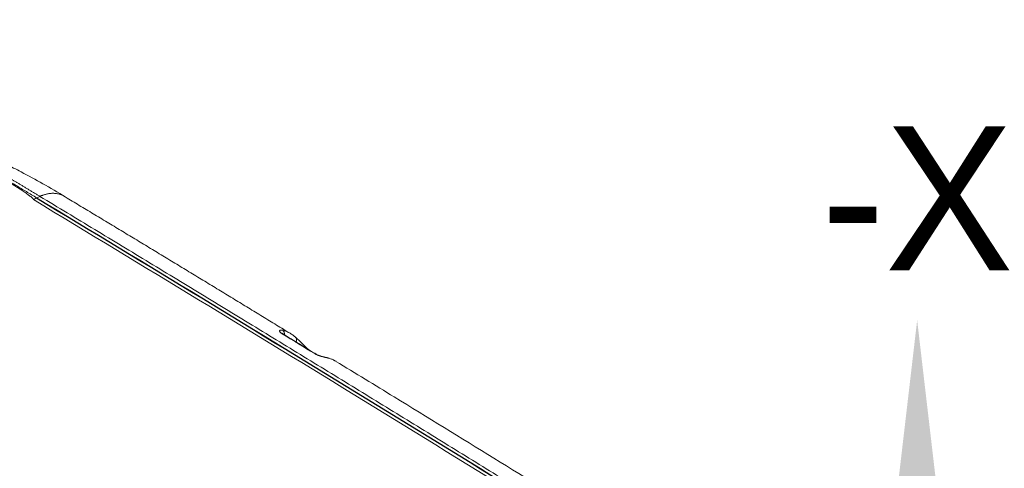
# Model space of a CAD drawing. Header units: millimetres. Extents: x 5437 to 18441, y -4466 to 3128.
# Tile 482 of 497: x 15655 to 15689, y -603 to -587. Entities that reach past the tile are written whole.
import ezdxf
from ezdxf.enums import TextEntityAlignment as Align

# ---------------------------------------------------------------- set-up
doc = ezdxf.new("R2010")
doc.units = ezdxf.units.MM
for name, color, linetype, lineweight in [('1轮廓实线层', 7, 'Continuous', 18), ('6文字层', 3, 'Continuous', 13), ('7标注层', 4, 'Continuous', 13)]:
    doc.layers.add(name, color=color, linetype=linetype, lineweight=lineweight)

# ---------------------------------------------------------------- blocks, each defined once
blk = doc.blocks.new('MR07S-930-Z')
at = {"layer": '1轮廓实线层'}
for p, q in [((7630.37, -5619.89), (7630.36, -5619.9)), ((7631.07, -5619.59), (7631.77, -5619.19))]:
    blk.add_line(p, q, dxfattribs=at)
for centre, major_axis, ratio, start_param, end_param in [((7442.27, -15056.65), (-5847.32, 10127.85), 0.57735, 5.457597, 5.474954), ((7442.27, -15056.66), (5847.27, -10127.77), 0.57735, 2.316004, 2.333362), ((7684.1, -5649.18), (-0.217, -0.976), 0.803357, 1.665088, 2.870452), ((7684.1, -5649.95), (0.521, 0.853), 0.56042, 6.28299, 6.673348), ((7686.66, -5650.56), (-0.658, -0.753), 0.811252, 1.72949, 3.282385), ((7691.17, -5654.27), (-0.522, -0.853), 0.559911, 3.131724, 3.532158), ((7694, -5655.23), (-0.217, -0.976), 0.803359, 2.869489, 3.151328), ((7366.61, -15100.34), (-5847.27, 10127.77), 0.57735, 5.457597, 5.474954), ((7366.61, -15100.33), (-5847.32, 10127.85), 0.57735, 5.457597, 5.474954), ((7365.9, -15100.75), (5847.27, -10127.77), 0.57735, 2.316004, 2.333362)]:
    blk.add_ellipse(centre, major_axis=major_axis, ratio=ratio, start_param=start_param, end_param=end_param, dxfattribs=at)
for points, degree, knots in [([(7630.36, -5619.9), (7630.36, -5619.9), (7630.37, -5619.89), (7630.37, -5619.89), (7630.37, -5619.88), (7630.38, -5619.88), (7630.38, -5619.87), (7630.38, -5619.87), (7630.38, -5619.85), (7630.37, -5619.82), (7630.35, -5619.79), (7630.32, -5619.74), (7630.28, -5619.69), (7630.22, -5619.63), (7630.16, -5619.57), (7630.09, -5619.5), (7629.99, -5619.42), (7629.86, -5619.31), (7629.7, -5619.18), (7629.52, -5619.04), (7629.27, -5618.86), (7628.96, -5618.63), (7628.56, -5618.36), (7628.14, -5618.07), (7627.6, -5617.71), (7626.94, -5617.28), (7626.15, -5616.79), (7625.32, -5616.28), (7624.25, -5615.65), (7622.94, -5614.89), (7621.36, -5614), (7619.69, -5613.09), (7617.85, -5612.11), (7615.82, -5611.06), (7613.59, -5609.94), (7610.88, -5608.62), (7607.62, -5607.06), (7604.48, -5605.6), (7601.82, -5604.38), (7600.25, -5603.67), (7599.12, -5603.16), (7598.47, -5602.86), (7597.78, -5602.56), (7597.07, -5602.24), (7596.32, -5601.9), (7595.55, -5601.56), (7594.75, -5601.2), (7594.05, -5600.89), (7593.41, -5600.61), (7592.77, -5600.32), (7591.94, -5599.95), (7590.94, -5599.51), (7589.69, -5598.96), (7588.37, -5598.37), (7586.57, -5597.57), (7584.52, -5596.66), (7581.42, -5595.27), (7577.86, -5593.66), (7574.06, -5591.92), (7570.76, -5590.39), (7567.86, -5589.01), (7565.47, -5587.86), (7563.55, -5586.92), (7562.07, -5586.19), (7560.99, -5585.65), (7560.3, -5585.3), (7560, -5585.15), (7559.7, -5585), (7559.39, -5584.85), (7559.09, -5584.69), (7558.78, -5584.54), (7558.47, -5584.38), (7558.15, -5584.22), (7557.83, -5584.05), (7557.51, -5583.89), (7557.18, -5583.72), (7556.86, -5583.56), (7556.53, -5583.39), (7556.15, -5583.19), (7555.73, -5582.98), (7555.26, -5582.74), (7554.77, -5582.48), (7554.28, -5582.24), (7553.83, -5582.01), (7553.45, -5581.81), (7553.12, -5581.65), (7552.82, -5581.5), (7552.56, -5581.37), (7552.33, -5581.26), (7552.13, -5581.16), (7551.95, -5581.08), (7551.78, -5581), (7551.64, -5580.94), (7551.54, -5580.9), (7551.48, -5580.88), (7551.45, -5580.87), (7551.43, -5580.86), (7551.4, -5580.85), (7551.37, -5580.84), (7551.35, -5580.83), (7551.33, -5580.82), (7551.31, -5580.82), (7551.29, -5580.81), (7551.27, -5580.81), (7551.25, -5580.8), (7551.24, -5580.8), (7551.22, -5580.8), (7551.21, -5580.8), (7551.2, -5580.8), (7551.19, -5580.8), (7551.19, -5580.8), (7551.18, -5580.8), (7551.18, -5580.8), (7551.17, -5580.8), (7551.17, -5580.8), (7551.17, -5580.8), (7551.16, -5580.8)], 3, [0, 0, 0, 0, 0.000095, 0.00019, 0.000286, 0.000383, 0.000483, 0.000586, 0.000693, 0.001202, 0.001862, 0.002685, 0.003678, 0.004722, 0.005891, 0.007187, 0.00861, 0.010986, 0.013611, 0.016485, 0.019611, 0.025009, 0.03084, 0.037105, 0.043806, 0.054281, 0.065294, 0.076845, 0.088938, 0.109038, 0.130014, 0.151873, 0.174618, 0.201608, 0.229863, 0.259386, 0.303227, 0.35112, 0.375221, 0.400763, 0.408367, 0.416319, 0.424619, 0.433269, 0.442267, 0.451613, 0.461308, 0.471351, 0.47692, 0.484687, 0.494652, 0.506816, 0.521179, 0.539693, 0.554875, 0.586526, 0.613975, 0.667747, 0.716419, 0.753569, 0.789605, 0.824529, 0.843184, 0.861893, 0.880657, 0.884405, 0.888194, 0.892025, 0.895897, 0.89981, 0.903765, 0.907761, 0.911798, 0.915877, 0.919997, 0.924159, 0.928361, 0.932606, 0.936891, 0.942897, 0.94889, 0.954872, 0.961856, 0.967526, 0.972234, 0.976461, 0.980207, 0.983471, 0.986287, 0.988826, 0.991088, 0.993072, 0.994781, 0.996214, 0.996566, 0.996899, 0.997215, 0.997513, 0.997793, 0.998055, 0.998299, 0.998527, 0.998736, 0.998929, 0.999104, 0.999263, 0.999419, 0.999559, 0.999684, 0.999729, 0.999773, 0.999818, 0.999863, 0.999908, 0.999954, 1, 1, 1, 1]), ([(7631.07, -5619.51), (7630.33, -5619.06), (7629.58, -5618.61), (7628.1, -5617.72), (7627.36, -5617.27), (7625.14, -5615.93), (7623.66, -5615.04), (7620.69, -5613.27), (7619.21, -5612.39), (7616.24, -5610.64), (7614.76, -5609.77), (7612.54, -5608.48), (7611.79, -5608.06), (7610.31, -5607.21), (7609.57, -5606.79), (7607.35, -5605.53), (7605.87, -5604.71), (7603.64, -5603.49), (7602.9, -5603.09), (7601.42, -5602.29), (7600.68, -5601.89), (7598.46, -5600.71), (7596.98, -5599.94), (7594.76, -5598.8), (7594.02, -5598.43), (7592.54, -5597.68), (7591.81, -5597.31), (7590.33, -5596.58), (7589.59, -5596.22), (7588.11, -5595.5), (7587.37, -5595.14), (7585.89, -5594.42), (7585.15, -5594.07), (7583.68, -5593.36), (7582.94, -5593.01), (7580.72, -5591.96), (7579.25, -5591.26), (7576.29, -5589.85), (7574.81, -5589.14), (7572.82, -5588.17), (7572.3, -5587.92), (7571.78, -5587.66)], 3, [0, 0, 0, 0, 0.037454, 0.037454, 0.074908, 0.074908, 0.149816, 0.149816, 0.224723, 0.224723, 0.299631, 0.299631, 0.337085, 0.337085, 0.374539, 0.374539, 0.449447, 0.449447, 0.486901, 0.486901, 0.524354, 0.524354, 0.599262, 0.599262, 0.636716, 0.636716, 0.67417, 0.67417, 0.711624, 0.711624, 0.749078, 0.749078, 0.786532, 0.786532, 0.823985, 0.823985, 0.898893, 0.898893, 0.973801, 0.973801, 1, 1, 1, 1]), ([(7631.77, -5619.19), (7627.26, -5616.44), (7623.11, -5613.99), (7619.38, -5611.78), (7616.1, -5609.89), (7612.23, -5607.68), (7608.71, -5605.75), (7604.26, -5603.31), (7599.99, -5601.14), (7596.38, -5599.29), (7592.54, -5597.46), (7590.24, -5596.37), (7587.62, -5595.15), (7585.81, -5594.32), (7583.26, -5593.16), (7583.17, -5593.12), (7582.74, -5592.92)], 2, [0, 0, 0, 0.178067, 0.178067, 0.356133, 0.356133, 0.5342, 0.5342, 0.712267, 0.712267, 0.8013, 0.8013, 0.890333, 0.890333, 0.979367, 0.979367, 1, 1, 1]), ([(7637.3, -5619.3), (7635.69, -5618.32), (7632.54, -5616.48), (7628.21, -5614.13), (7625.52, -5612.74), (7624.42, -5612.19)], 3, [0, 0, 0, 0, 0.388327, 0.75036, 1, 1, 1, 1]), ([(7631.77, -5619.19), (7631.78, -5619.18), (7631.8, -5619.17), (7631.84, -5619.15), (7631.92, -5619.12), (7632.03, -5619.08), (7632.16, -5619.03), (7632.32, -5618.96), (7632.52, -5618.9), (7632.74, -5618.82), (7632.99, -5618.75), (7633.26, -5618.68), (7633.56, -5618.62), (7633.89, -5618.57), (7634.23, -5618.53), (7634.6, -5618.52), (7634.98, -5618.53), (7635.38, -5618.57), (7635.78, -5618.65), (7636.2, -5618.77), (7636.62, -5618.93), (7636.99, -5619.11), (7637.22, -5619.24), (7637.31, -5619.3)], 3, [0, 0, 0, 0, 0.002541, 0.009752, 0.021633, 0.038185, 0.059408, 0.085304, 0.115872, 0.151111, 0.191022, 0.235604, 0.284856, 0.338778, 0.397371, 0.460635, 0.528569, 0.601163, 0.678414, 0.760351, 0.846968, 0.938231, 1, 1, 1, 1]), ([(7684.52, -5648.29), (7684.5, -5648.28), (7684.48, -5648.28), (7684.44, -5648.27), (7684.41, -5648.27), (7684.36, -5648.26), (7684.32, -5648.25), (7684.21, -5648.25), (7684.14, -5648.25), (7684.06, -5648.26), (7684.03, -5648.26), (7683.98, -5648.28), (7683.96, -5648.29), (7683.92, -5648.31), (7683.91, -5648.32), (7683.89, -5648.34), (7683.88, -5648.35), (7683.87, -5648.37), (7683.86, -5648.38), (7683.85, -5648.4), (7683.85, -5648.42), (7683.85, -5648.47), (7683.85, -5648.49), (7683.86, -5648.53), (7683.87, -5648.54), (7683.88, -5648.56), (7683.88, -5648.58), (7683.91, -5648.62), (7683.92, -5648.65), (7683.97, -5648.7), (7683.99, -5648.73), (7684.03, -5648.77), (7684.04, -5648.78), (7684.06, -5648.8), (7684.08, -5648.82), (7684.11, -5648.84), (7684.17, -5648.89), (7684.21, -5648.92), (7684.3, -5648.99), (7684.35, -5649.02), (7684.4, -5649.05)], 3, [0, 0, 0, 0, 0.03125, 0.03125, 0.0625, 0.0625, 0.125, 0.125, 0.25, 0.25, 0.3125, 0.3125, 0.375, 0.375, 0.4375, 0.4375, 0.46875, 0.46875, 0.5, 0.5, 0.5625, 0.5625, 0.625, 0.625, 0.65625, 0.65625, 0.6875, 0.6875, 0.75, 0.75, 0.8125, 0.8125, 0.828125, 0.828125, 0.84375, 0.875, 0.875, 0.9375, 0.9375, 1, 1, 1, 1]), ([(7684.52, -5648.29), (7684.78, -5648.35), (7685.03, -5648.42), (7685.39, -5648.56), (7685.51, -5648.62), (7685.74, -5648.73), (7685.86, -5648.78), (7686.19, -5648.97), (7686.41, -5649.11), (7686.83, -5649.41), (7687.03, -5649.57), (7687.22, -5649.74)], 3, [0, 0, 0, 0, 0.25, 0.25, 0.375, 0.375, 0.5, 0.5, 0.75, 0.75, 1, 1, 1, 1]), ([(7684.62, -5649.1), (7684.55, -5649.05), (7684.45, -5648.98), (7684.4, -5648.94), (7684.4, -5648.93), (7684.4, -5648.93)], 3, [0, 0, 0, 0, 0.476803, 0.879118, 1, 1, 1, 1]), ([(7689.95, -5652.36), (7689.82, -5652.23), (7689.35, -5651.77), (7688.59, -5651.01), (7687.87, -5650.29), (7687.46, -5649.95), (7687.33, -5649.83)], 3, [0, 0, 0, 0, 0.12602, 0.457472, 0.810124, 1, 1, 1, 1]), ([(7691.47, -5653.37), (7691.5, -5653.39), (7691.54, -5653.41), (7691.58, -5653.44), (7691.61, -5653.45), (7691.63, -5653.46), (7691.7, -5653.5), (7691.76, -5653.53), (7691.89, -5653.59), (7691.95, -5653.62), (7692.05, -5653.66), (7692.08, -5653.68), (7692.15, -5653.7), (7692.19, -5653.72), (7692.29, -5653.76), (7692.36, -5653.78), (7692.5, -5653.83), (7692.57, -5653.86), (7692.71, -5653.9), (7692.78, -5653.92), (7692.88, -5653.96), (7692.92, -5653.97), (7692.99, -5653.99), (7693.02, -5654), (7693.19, -5654.04), (7693.33, -5654.08), (7693.52, -5654.13), (7693.58, -5654.14), (7693.67, -5654.17), (7693.7, -5654.17), (7693.76, -5654.19), (7693.79, -5654.2), (7693.93, -5654.23), (7694.04, -5654.25), (7694.24, -5654.3), (7694.33, -5654.32), (7694.42, -5654.34)], 3, [0, 0, 0, 0, 0.03125, 0.046875, 0.046875, 0.0625, 0.0625, 0.125, 0.125, 0.1875, 0.1875, 0.21875, 0.21875, 0.25, 0.25, 0.3125, 0.3125, 0.375, 0.375, 0.4375, 0.4375, 0.46875, 0.46875, 0.5, 0.5, 0.625, 0.625, 0.6875, 0.6875, 0.71875, 0.71875, 0.75, 0.75, 0.875, 0.875, 1, 1, 1, 1]), ([(7694.21, -5654.26), (7694.19, -5654.25), (7694.01, -5654.21), (7693.56, -5654.11), (7692.91, -5653.93), (7692.35, -5653.74), (7691.94, -5653.56), (7691.77, -5653.46), (7691.7, -5653.42)], 3, [0, 0, 0, 0, 0.041663, 0.331376, 0.56503, 0.747316, 0.894828, 1, 1, 1, 1]), ([(7696.11, -5655.04), (7696.09, -5655.02), (7696.06, -5655.01), (7695.98, -5654.96), (7695.93, -5654.93), (7695.83, -5654.88), (7695.57, -5654.74), (7695.31, -5654.62), (7694.88, -5654.46), (7694.65, -5654.39), (7694.42, -5654.34)], 3, [0, 0, 0, 0, 0.0552, 0.0552, 0.14968, 0.14968, 0.24416, 0.62208, 0.62208, 1, 1, 1, 1]), ([(7756.95, -5692.54), (7755.32, -5691.53), (7739.26, -5681.52), (7718.98, -5669.03), (7700.32, -5657.63), (7696.1, -5655.06)], 3, [0, 0, 0, 0, 0.080247, 0.792099, 1, 1, 1, 1])]:
    blk.add_open_spline(points, degree=degree, knots=knots, dxfattribs=at)
for points, degree in [([(7630.36, -5619.9), (7678.19, -5648.78), (7726.02, -5678.13), (7773.82, -5707.95)], 3), ([(7630.37, -5619.89), (7630.6, -5619.76), (7630.83, -5619.63), (7631.07, -5619.51)], 3), ([(7685.82, -5648.78), (7661.56, -5633.91), (7637.3, -5619.32)], 2), ([(7691.47, -5653.37), (7689.11, -5651.93), (7686.76, -5650.49), (7684.4, -5649.05)], 3), ([(7691.69, -5653.43), (7684.62, -5649.1)], 1), ([(7556.11, -5662.76), (7603.95, -5691.64), (7651.77, -5720.99), (7699.58, -5750.81)], 3)]:
    blk.add_open_spline(points, degree=degree, dxfattribs=at)
blk.add_rational_spline([(7631.77, -5619.19), (7679.61, -5648.06), (7727.43, -5677.41), (7775.23, -5707.24)], [1, 0.999974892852, 0.999974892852, 1], degree=3, dxfattribs=at)

msp = doc.modelspace()

# ---------------------------------------------------------------- linework, layer by layer
at = {"layer": '7标注层', "color": 0}
msp.add_solid([(15686.96716, -603.7285), (15685.56716, -603.7285), (15686.26716, -597.7285)], dxfattribs=at)

# ---------------------------------------------------------------- block references
at = {"color": 0, "xscale": 0.16, "yscale": 0.16, "zscale": 0.16}
msp.add_blockref('MR07S-930-Z', (14434.69283, 305.64747), dxfattribs=at)

# ---------------------------------------------------------------- texts
at = {"layer": '6文字层', "color": 0}
msp.add_text('-X', height=5, dxfattribs=at).set_placement((15686.26716, -597.49146), align=Align.BOTTOM_CENTER)

doc.saveas('drawing.dxf')
